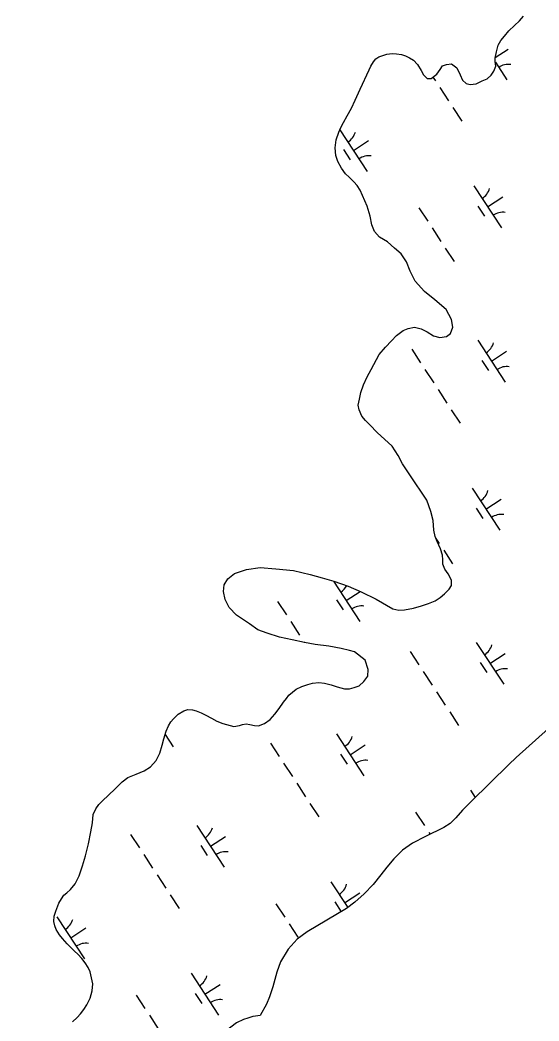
# Model space of a CAD drawing. Extents: x 3945642 to 3966284, y 206476 to 228921.
# Drawn here: x 3956306 to 3956822, y 213000 to 213998 of the extents above; entities that cross this region are included whole.
import ezdxf

# ---------------------------------------------------------------- set-up
doc = ezdxf.new("R2010")
doc.units = 0
for name, color, linetype in [('V-GRID-MAJR', 7, 'Continuous'), ('V-TOPO-SHOR', 7, 'Continuous'), ('V-WETL-SWMP', 7, 'Continuous')]:
    doc.layers.add(name, color=color, linetype=linetype)

msp = doc.modelspace()

# ---------------------------------------------------------------- linework, layer by layer
at = {"layer": 'V-GRID-MAJR'}
msp.add_spline([(3957114.32, 209221.5), (3957056.9, 212329.82), (3956944.95, 218389.75), (3956833, 224449.67), (3956787.83, 226894.45)], degree=3, dxfattribs=at)
at = {"layer": 'V-TOPO-SHOR'}
msp.add_lwpolyline([(3956851.1, 213309.08), (3956799.88, 213262.88), (3956792.43, 213255.79), (3956754.9, 213219.16), (3956746.41, 213210.44), (3956739.62, 213202.62), (3956733.96, 213197.06), (3956727.84, 213193.31), (3956709.32, 213184.18), (3956696.42, 213177.52), (3956686.62, 213170.6), (3956678.02, 213162.1), (3956670.92, 213153.73), (3956664.88, 213146.02), (3956657.26, 213136.48), (3956648.37, 213127.01), (3956639.23, 213118.81), (3956630.92, 213112.35), (3956591.52, 213089.25), (3956581.73, 213081.9), (3956572.84, 213071.89), (3956565.18, 213059.35), (3956561.33, 213048.91), (3956559.54, 213041.82), (3956557.55, 213034.41), (3956554.01, 213024.3), (3956551.05, 213017.19), (3956544.98, 213006)], dxfattribs=at)
at = {"layer": 'V-WETL-SWMP'}
for p, q in [((3956778.94, 213960.21), (3956791.91, 213968.7)), ((3956779.04, 213955.5), (3956790.56, 213937.93)), ((3956716.91, 213940.78), (3956719.28, 213937.17)), ((3956723.67, 213930.48), (3956732.43, 213917.09)), ((3956736.82, 213910.4), (3956745.59, 213897.02)), ((3956624.21, 213888.3), (3956651.42, 213846.78)), ((3956627.97, 213868.48), (3956634.55, 213858.44)), ((3956637.72, 213867.69), (3956652.77, 213877.55)), ((3956757.6, 213832.37), (3956785, 213790.55)), ((3956771.3, 213811.46), (3956786.36, 213821.33)), ((3956702.91, 213810.54), (3956711.68, 213797.15)), ((3956761.56, 213812.25), (3956768.14, 213802.22)), ((3956716.06, 213790.46), (3956724.83, 213777.08)), ((3956729.21, 213770.39), (3956737.98, 213757)), ((3956761.54, 213678.68), (3956788.94, 213636.86)), ((3956695.74, 213669.56), (3956704.51, 213656.17)), ((3956765.5, 213658.56), (3956772.07, 213648.52)), ((3956775.24, 213657.77), (3956790.29, 213667.63)), ((3956708.9, 213649.48), (3956717.66, 213636.1)), ((3956722.05, 213629.41), (3956730.82, 213616.02)), ((3956735.2, 213609.33), (3956743.97, 213595.95)), ((3956755.98, 213531.3), (3956783.38, 213489.48)), ((3956769.68, 213510.39), (3956784.74, 213520.26)), ((3956759.94, 213511.18), (3956766.52, 213501.14)), ((3956719.85, 213481.14), (3956723.21, 213476.01)), ((3956727.6, 213469.31), (3956736.36, 213455.93)), ((3956617.79, 213438.71), (3956644.25, 213398.33)), ((3956620.8, 213420.03), (3956627.38, 213409.99)), ((3956630.55, 213419.24), (3956644.4, 213428.32)), ((3956562.15, 213418.31), (3956570.92, 213404.93)), ((3956575.31, 213398.24), (3956584.07, 213384.86)), ((3956588.46, 213378.16), (3956588.93, 213377.45)), ((3956759.92, 213377.61), (3956787.32, 213335.79)), ((3956694.13, 213368.49), (3956702.89, 213355.1)), ((3956773.62, 213356.7), (3956788.68, 213366.56)), ((3956763.88, 213357.49), (3956770.45, 213347.45)), ((3956707.28, 213348.41), (3956716.04, 213335.03)), ((3956720.43, 213328.34), (3956729.2, 213314.95)), ((3956733.58, 213308.26), (3956742.35, 213294.88)), ((3956450.16, 213285.72), (3956458.09, 213273.63)), ((3956620.78, 213286.46), (3956648.18, 213244.63)), ((3956554.99, 213277.33), (3956563.75, 213263.95)), ((3956634.48, 213265.55), (3956649.54, 213275.41)), ((3956624.74, 213266.34), (3956631.31, 213256.3)), ((3956568.14, 213257.26), (3956576.91, 213243.88)), ((3956581.29, 213237.18), (3956590.06, 213223.8)), ((3956754.37, 213230.23), (3956759, 213223.16)), ((3956594.44, 213217.11), (3956603.21, 213203.72)), ((3956699.67, 213208.4), (3956708.44, 213195.01)), ((3956481.64, 213195.31), (3956509.04, 213153.48)), ((3956415.85, 213186.18), (3956424.62, 213172.8)), ((3956495.34, 213174.4), (3956510.4, 213184.26)), ((3956712.83, 213188.32), (3956714.02, 213186.5)), ((3956485.6, 213175.19), (3956492.18, 213165.15)), ((3956429, 213166.11), (3956437.77, 213152.72)), ((3956442.15, 213146.03), (3956450.92, 213132.65)), ((3956615.23, 213139.08), (3956632.13, 213113.29)), ((3956455.3, 213125.96), (3956464.07, 213112.57)), ((3956628.93, 213118.17), (3956643.98, 213128.03)), ((3956560.54, 213117.24), (3956569.3, 213103.86)), ((3956619.19, 213118.96), (3956625.57, 213109.21)), ((3956342.5, 213104.16), (3956369.9, 213062.33)), ((3956356.2, 213083.24), (3956371.26, 213093.11)), ((3956573.69, 213097.17), (3956582.45, 213083.78)), ((3956476.09, 213047.93), (3956503.49, 213006.11)), ((3956489.79, 213027.02), (3956504.85, 213036.88)), ((3956421.4, 213026.09), (3956430.16, 213012.71)), ((3956480.05, 213027.81), (3956486.62, 213017.77)), ((3956434.55, 213006.02), (3956443.32, 212992.63))]:
    msp.add_line(p, q, dxfattribs=at)
for points in [[(3956753.87, 213933.23), (3956759.89, 213933.99), (3956766.07, 213936.98), (3956770.77, 213939.08), (3956774.87, 213942.68), (3956777.66, 213946.76), (3956779.36, 213951.53), (3956778.98, 213956.26), (3956778.84, 213959.71), (3956780.15, 213966.05), (3956781.89, 213972.62), (3956784.53, 213977.2), (3956788.04, 213981.57), (3956792.6, 213986.69), (3956797.95, 213992.11), (3956803.03, 213996.8), (3956807.18, 214001.41)], [(3956732.04, 213445.81), (3956728.79, 213450.49), (3956726.9, 213455.48), (3956726.81, 213459.78), (3956726.5, 213464.37), (3956724.51, 213470.73), (3956720.99, 213478.12), (3956719.1, 213483.11), (3956717.83, 213489.26), (3956717, 213498.87), (3956714.88, 213508.02), (3956710.64, 213519.43), (3956693.91, 213544.59), (3956686.59, 213555.5), (3956682.41, 213563.82), (3956676.12, 213573.03), (3956661.49, 213586.82), (3956653.88, 213594.36), (3956649.63, 213598.58), (3956646.24, 213602.89), (3956643.39, 213609.37), (3956642.58, 213613.81), (3956643.68, 213619.86), (3956645.06, 213626.64), (3956647.86, 213634.09), (3956651.43, 213642.13), (3956655.24, 213649.39), (3956663.42, 213664.48), (3956669.52, 213671.78), (3956675.5, 213678.07), (3956680.64, 213683.42), (3956687.29, 213688.36), (3956692.28, 213690.25), (3956698.65, 213691.52), (3956705.21, 213689.93), (3956711.02, 213686.88), (3956717.34, 213682.84), (3956723.91, 213681.18), (3956730.28, 213682.31), (3956734.52, 213685.48), (3956736.56, 213691.76), (3956735.4, 213699.35), (3956730.18, 213709.3), (3956718.93, 213718.99), (3956708.58, 213727.19), (3956699.25, 213737.42), (3956694.18, 213747.52), (3956690.48, 213756.63), (3956685.22, 213764.65), (3956678.58, 213770.19), (3956671.77, 213776.8), (3956663.57, 213781.17), (3956658.79, 213786.96), (3956656.15, 213793.66), (3956654.33, 213802.31), (3956651.55, 213812.31), (3956644.34, 213828.18), (3956641.52, 213832.65), (3956638.15, 213836.53), (3956633.32, 213841.04), (3956629.95, 213844.49), (3956625.75, 213850.01), (3956622.31, 213856.69), (3956620.25, 213862.75), (3956619.46, 213870.2), (3956620.67, 213878.13), (3956623.25, 213886), (3956625.1, 213890.42), (3956627.94, 213895.57), (3956631.47, 213902.25), (3956635.63, 213909.87), (3956639.5, 213917.84), (3956644.53, 213928.71), (3956653.41, 213947.99), (3956655.13, 213951.76), (3956657.64, 213955.9), (3956660.16, 213958.96), (3956662.99, 213960.96), (3956666.84, 213962.4), (3956670.84, 213963.55), (3956676.29, 213964.16), (3956680.52, 213964.1), (3956685.43, 213963.19), (3956689.47, 213961.98), (3956693.67, 213960.12), (3956697.46, 213957.61), (3956701.64, 213953.17), (3956705.12, 213947.35), (3956707.65, 213942.88), (3956711.1, 213939.35), (3956715.19, 213939.43), (3956720.63, 213943.7), (3956724.13, 213948.44), (3956726.5, 213951.93), (3956730.43, 213953.37), (3956735.51, 213953.9), (3956740.76, 213949.84), (3956743.91, 213943.08), (3956746.24, 213937.74), (3956749.9, 213934.51), (3956753.87, 213933.23)], [(3956377.73, 213197.68), (3956378.64, 213206.02), (3956381.26, 213211.82), (3956384.33, 213216.19), (3956387.71, 213219.7), (3956400.19, 213231.29), (3956407.52, 213238.61), (3956412.96, 213243.03), (3956421.22, 213246.42), (3956429.27, 213249.67), (3956435.73, 213253.6), (3956441.21, 213259.74), (3956445.01, 213267.28), (3956447.3, 213275.23), (3956448.97, 213281.51), (3956451.12, 213289.09), (3956453.46, 213294.37), (3956455.89, 213298.44), (3956458.42, 213301.36), (3956463.28, 213306.13), (3956468.81, 213309.54), (3956472.67, 213310.69), (3956477.41, 213310.5), (3956481.24, 213309.35), (3956486.23, 213307.37), (3956490.73, 213305.16), (3956496.46, 213302.04), (3956501.62, 213299.05), (3956507.55, 213296.73), (3956518.74, 213293.79), (3956524.1, 213294.9), (3956527.39, 213295.9), (3956530.97, 213296.32), (3956534.71, 213295.61), (3956539.26, 213294.69), (3956543.06, 213294.55), (3956549.13, 213296.61), (3956554.72, 213300.67), (3956559.29, 213305.93), (3956563.69, 213311.83), (3956568.24, 213317.95), (3956571.19, 213321.6), (3956573.42, 213324.94), (3956580.7, 213330.98), (3956586.31, 213333.74), (3956592.23, 213335.73), (3956597.09, 213337.04), (3956603.18, 213337.66), (3956609.02, 213336.92), (3956615.44, 213335.32), (3956621.5, 213333.43), (3956628.87, 213331.42), (3956633.68, 213331.3), (3956638.54, 213332.54), (3956643.39, 213334.43), (3956648.12, 213338.47), (3956651.96, 213344.08), (3956652.4, 213350.69), (3956649.28, 213359.89), (3956638.64, 213368.01), (3956633.65, 213369.57), (3956625.35, 213371.49), (3956613.32, 213373.69), (3956599.57, 213375.58), (3956588.91, 213377.45), (3956576.72, 213380.08), (3956564.03, 213382.78), (3956551.82, 213386.71), (3956542.63, 213390.19), (3956534.12, 213395.91), (3956521.3, 213404.78), (3956513.9, 213412.32), (3956509.87, 213420.42), (3956508.28, 213428.15), (3956509.08, 213434.77), (3956512.77, 213440.94), (3956519.27, 213446.17), (3956531.26, 213450.14), (3956544.79, 213452.05), (3956560.54, 213450.78), (3956578.02, 213449.33), (3956594.61, 213445.27), (3956606.52, 213441.99), (3956618.08, 213438.63), (3956632.61, 213433.67), (3956645.51, 213427.82), (3956660.22, 213420.78), (3956676.86, 213410.84), (3956682.85, 213409.52), (3956688.51, 213409.99), (3956697.45, 213411.75), (3956705.52, 213414.06), (3956712.3, 213416.27), (3956719, 213418.85), (3956724.1, 213422.25), (3956728.41, 213425.85), (3956733.13, 213430.47), (3956735.35, 213434.1), (3956735.33, 213439.13), (3956734.05, 213442.12), (3956732.04, 213445.81)], [(3956851.11, 213309.08), (3956799.87, 213262.88), (3956792.43, 213255.79), (3956754.9, 213219.16), (3956746.41, 213210.44), (3956739.62, 213202.62), (3956733.96, 213197.06), (3956727.84, 213193.31), (3956709.32, 213184.18), (3956696.42, 213177.52), (3956686.62, 213170.6), (3956678.02, 213162.1), (3956670.92, 213153.73), (3956664.88, 213146.02), (3956657.26, 213136.47), (3956648.37, 213127.01), (3956639.23, 213118.81), (3956630.92, 213112.35), (3956591.52, 213089.25), (3956581.73, 213081.9), (3956572.84, 213071.89), (3956565.18, 213059.35), (3956561.33, 213048.91), (3956559.54, 213041.82), (3956557.55, 213034.41), (3956554.01, 213024.3), (3956551.05, 213017.19), (3956544.98, 213006), (3956540.26, 213005.33), (3956537.4, 213004.7), (3956532.61, 213003.32), (3956528.41, 213001.8)], [(3956357.84, 212999.68), (3956362.71, 213003.94), (3956366.08, 213007.67), (3956369.31, 213011.82), (3956372.37, 213016.48), (3956375.47, 213023.22), (3956377.56, 213030.58), (3956378.28, 213037.35), (3956375.61, 213049.43), (3956373.44, 213053.77), (3956370.48, 213058.38), (3956367.38, 213062.62), (3956363.13, 213066.85), (3956359.84, 213069.94), (3956356.18, 213073.46), (3956352.73, 213077.13), (3956348.1, 213082.57), (3956345.01, 213086.38), (3956341.83, 213091.42), (3956340.25, 213095.05), (3956339.37, 213099.49), (3956339.84, 213104.88), (3956341.25, 213109.93), (3956344.25, 213117.82), (3956346.97, 213122.18), (3956349.41, 213125.75), (3956352.31, 213128.03), (3956355.91, 213131.4), (3956360.75, 213136.96), (3956364.54, 213144.93), (3956367.94, 213155.05), (3956370.91, 213164.8), (3956373.97, 213176.85), (3956376.32, 213188.82), (3956377.73, 213197.68)], [(3956528.41, 213001.8), (3956521.44, 212998.5), (3956511.39, 212990.84), (3956504.13, 212983.73), (3956496.54, 212975.4), (3956467.38, 212938.99), (3956440.87, 212895.89), (3956435.8, 212887.25), (3956433.21, 212880.23), (3956431.89, 212873.96), (3956429.84, 212868.97), (3956425.84, 212863.93), (3956421.31, 212860.69), (3956414.05, 212857.46), (3956406.99, 212855.09), (3956400.65, 212852.38), (3956344.38, 212814.16), (3956332.84, 212809.62), (3956324.93, 212806.52), (3956280.13, 212784.1)]]:
    msp.add_lwpolyline(points, dxfattribs=at)
for centre, start, end in [((3956792.19, 213935.86), 82.45745, 124.00111), ((3956622.78, 213890.92), 302.45745, 344.00111), ((3956653.05, 213844.71), 82.45745, 124.00111), ((3956756.36, 213834.7), 302.45745, 344.00111), ((3956786.64, 213788.49), 82.45745, 124.00111), ((3956760.3, 213681), 302.45745, 344.00111), ((3956790.57, 213634.79), 82.45745, 124.00111), ((3956754.75, 213533.63), 302.45745, 344.00111), ((3956785.02, 213487.42), 82.45745, 124.00111), ((3956615.61, 213442.48), 302.45745, 331.87342), ((3956645.88, 213396.27), 82.45745, 124.00111), ((3956758.68, 213379.93), 302.45745, 344.00111), ((3956788.95, 213333.72), 82.45745, 124.00111), ((3956619.54, 213288.78), 302.45745, 344.00111), ((3956649.82, 213242.57), 82.45745, 124.00111), ((3956480.4, 213197.63), 302.45745, 344.00111), ((3956510.68, 213151.42), 82.45745, 124.00111), ((3956613.99, 213141.4), 302.45745, 344.00111), ((3956341.26, 213106.48), 302.45745, 344.00111), ((3956371.54, 213060.27), 82.45745, 124.00111), ((3956474.85, 213050.25), 302.45745, 344.00111), ((3956505.12, 213004.04), 82.45745, 124.00111)]:
    msp.add_arc(centre, 17.62, start, end, dxfattribs=at)

doc.saveas('drawing.dxf')
